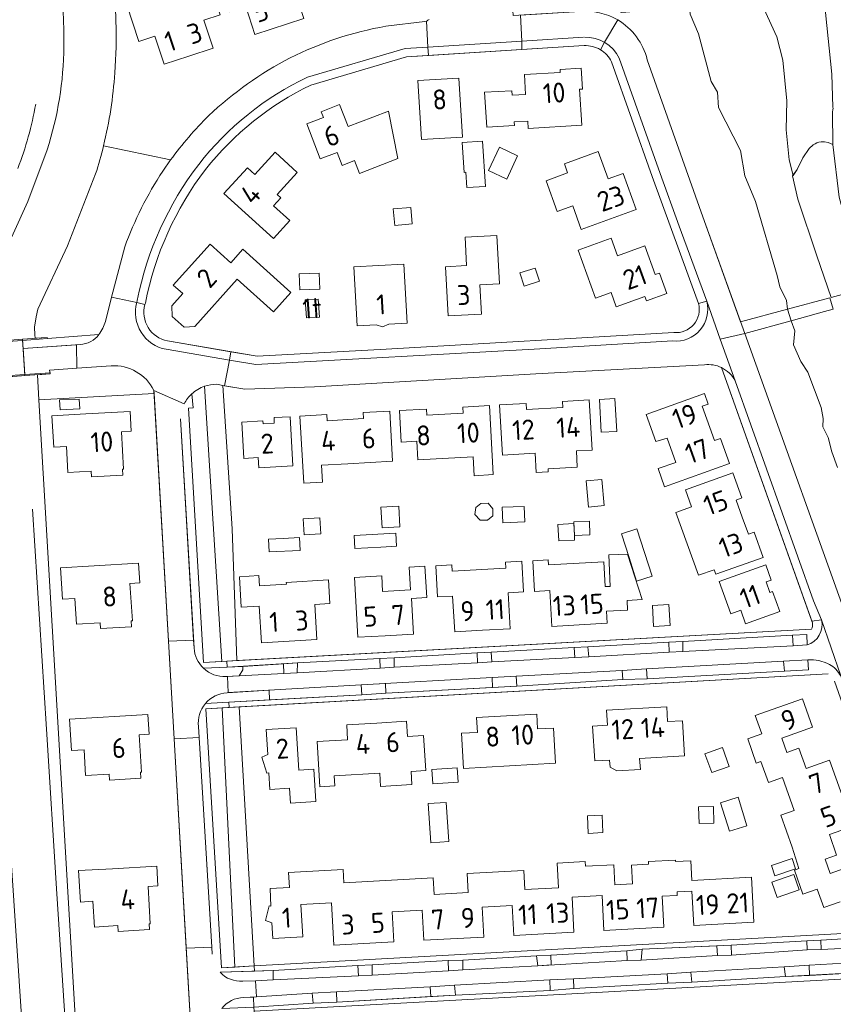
# Model space of a CAD drawing. Header units: metres. Extents: x 209813 to 223847, y 571801 to 587119.
# Tile 717 of 746: x 221935 to 222097, y 584708 to 584904. Entities that reach past the tile are written whole.
import ezdxf
from ezdxf.enums import TextEntityAlignment as Align

# ---------------------------------------------------------------- set-up
doc = ezdxf.new("R2010")
doc.units = ezdxf.units.M
for name, color, linetype, lineweight in [('B-RO-GK-BESCHOEIING-G', 8, 'GK-BESCHOEIING', 0), ('B-RO-GR-BEPLANTING_CULTUUR_BOSPLANTSOEN-GV', 8, 'Continuous', 0), ('B-RO-GR-BEPLANTING_CULTUUR_HEESTERS-GV', 8, 'Continuous', 0), ('B-RO-GR-GRAS-GV', 8, 'Continuous', 0), ('B-RO-IE-TERREINAFSCHEIDING_KUNSTMATIG_MUUR-GV', 8, 'Continuous', 0), ('B-RO-KW-KUNSTWERK_DEK-GV', 8, 'Continuous', 0), ('B-RO-OG-BEBOUWING-T18', 8, 'Continuous', 0), ('B-RO-OG-TERREIN_CULTUURSCHEIDING-GV', 8, 'Continuous', 0), ('B-RO-OG-TERREIN_ERF-GV', 8, 'Continuous', 0), ('B-RO-VH-VERHARDING_BETONSTRAATSTEEN-GV', 8, 'Continuous', 0), ('B-RO-VH-VERHARDING_TEGEL-GV', 8, 'Continuous', 0)]:
    doc.layers.add(name, color=color, linetype=linetype, lineweight=lineweight)
doc.styles.add('NLCS-ISO-M200-T18', font='txt', dxfattribs={"height": 0.36})
doc.linetypes.add('GK-BESCHOEIING', pattern='A,30,-5,[1,NLCS.shx,S=1,R=0,X=0,Y=0],-5', length=40)

msp = doc.modelspace()

# ---------------------------------------------------------------- linework, layer by layer
at = {"layer": 'B-RO-GK-BESCHOEIING-G', "flags": 128}
msp.add_lwpolyline([(221937.254, 584806.721), (221940.044, 584762.788), (221942.106, 584729.918), (221945.553, 584677.008)], dxfattribs=at)
at = {"layer": 'B-RO-GR-BEPLANTING_CULTUUR_BOSPLANTSOEN-GV', "flags": 128}
for points in [[(222093.158, 584879.465), (222092.359, 584878.762), (222091.063, 584876.907), (222089.968, 584874.552), (222089.028, 584873.272), (222090.092, 584868.648), (222093.886, 584857.343), (222096.745, 584848.996), (222101.139, 584850.181)], [(222103.069, 584852.793), (222101.002, 584859.264), (222098.309, 584869.06), (222097.058, 584879.575), (222096.107, 584879.973), (222095.412, 584880.087), (222094.707, 584880.07)]]:
    msp.add_lwpolyline(points, dxfattribs=at)
at = {"layer": 'B-RO-GR-BEPLANTING_CULTUUR_BOSPLANTSOEN-GV'}
msp.add_lwpolyline([(222094.707, 584880.07, 0.1169165), (222093.158, 584879.465)], format="xyb", dxfattribs=at)
at = {"layer": 'B-RO-GR-BEPLANTING_CULTUUR_HEESTERS-GV', "flags": 128}
for points in [[(221971.62, 584831.273), (221975.06, 584776.311), (221978.087, 584776.476), (221977.113, 584802.768), (221975.252, 584831.444)], [(221975.252, 584831.444), (221973.977, 584831.668)], [(221979.287, 584775.267), (221971.402, 584774.944)], [(221975.868, 584773.288), (221978.552, 584773.437), (221979.241, 584774.602), (221979.287, 584775.267)], [(221971.77, 584767.888), (221984.611, 584768.626), (221984.519, 584770.552)], [(221984.519, 584770.552), (221976.099, 584770.06)], [(221981.812, 584712.54), (221985.326, 584712.697), (221985.293, 584714.609), (221974.723, 584714.216)], [(221979.232, 584712.424), (221981.812, 584712.54)], [(221975.067, 584706.985), (221981.455, 584707.239), (221981.381, 584709.28), (221979.403, 584709.158)]]:
    msp.add_lwpolyline(points, dxfattribs=at)
for points in [[(222089.017, 584781.55), (222089.126, 584779.455), (222091.929, 584779.596), (222091.847, 584781.672)], [(222048.166, 584779.248), (222045.393, 584779.068), (222045.521, 584777.118), (222048.331, 584777.201)], [(222067.086, 584780.305), (222064.292, 584780.182), (222064.367, 584778.153), (222067.091, 584778.31)], [(222009.501, 584775.144), (222009.46, 584777.053), (222006.628, 584776.91), (222006.704, 584774.992)], [(222028.829, 584778.154), (222026.012, 584778.021), (222026.101, 584776.05), (222028.944, 584776.22)], [(222087.391, 584774.377), (222092.191, 584774.604), (222092.084, 584776.62), (222087.234, 584776.348)], [(221987.437, 584773.911), (221990.132, 584774.018), (221990.176, 584776.009), (221987.365, 584775.811)], [(222059.961, 584772.809), (222059.831, 584774.836), (222055.012, 584774.517), (222055.142, 584772.688)], [(222033.975, 584771.388), (222033.858, 584773.364), (222029.026, 584773.069), (222029.124, 584771.133)], [(222007.731, 584771.914), (222002.903, 584771.64), (222002.984, 584769.67), (222007.823, 584769.977)], [(221975.13, 584767.035), (221977.646, 584715.279), (221981.511, 584715.492), (221978.531, 584767.227)], [(222074.022, 584717.55), (222076.826, 584717.659), (222076.759, 584719.66), (222073.909, 584719.524)], [(222091.894, 584720.537), (222091.909, 584718.681), (222094.766, 584718.747), (222094.641, 584720.635)], [(222038.134, 584715.545), (222040.845, 584715.707), (222040.775, 584717.651), (222037.868, 584717.539)], [(222059.019, 584718.832), (222055.912, 584718.503), (222055.967, 584716.608), (222058.778, 584716.657)], [(222005.099, 584713.651), (222005.104, 584715.746), (222002.245, 584715.557), (222002.362, 584713.549)], [(222020.354, 584714.526), (222023.171, 584714.725), (222023.158, 584716.639), (222020.246, 584716.561)], [(222087.376, 584715.318), (222087.596, 584713.351), (222092.426, 584713.608), (222092.306, 584715.615)], [(222068.733, 584714.25), (222063.993, 584713.945), (222064.131, 584712.032), (222068.935, 584712.233)], [(222016.66, 584711.345), (222016.817, 584709.37), (222021.688, 584709.66), (222021.514, 584711.648)], [(222040.626, 584710.613), (222045.342, 584710.965), (222045.26, 584712.94), (222040.527, 584712.721)], [(221997.966, 584710.33), (221993.123, 584710.084), (221993.278, 584708.032), (221998.034, 584708.249)]]:
    msp.add_lwpolyline(points, close=True, dxfattribs=at)
at = {"layer": 'B-RO-GR-BEPLANTING_CULTUUR_HEESTERS-GV'}
for points in [[(221971.402, 584774.944, 0.2055242), (221975.868, 584773.288)], [(221976.099, 584770.06, 0.201201), (221971.77, 584767.888)]]:
    msp.add_lwpolyline(points, format="xyb", dxfattribs=at)
at = {"layer": 'B-RO-GR-GRAS-GV', "flags": 128}
for points in [[(222093.432, 584915.053), (222092.832, 584914.701), (222092.383, 584914.5), (222090.134, 584913.743), (222087.635, 584913.286), (222086.285, 584913.133), (222083.185, 584913.175), (222080.484, 584913.568), (222079.401, 584913.869), (222083.3, 584906.746), (222085.895, 584901.069), (222087.075, 584896.417), (222087.856, 584888.255), (222087.756, 584882.468), (222088.342, 584876.46), (222089.121, 584873.348), (222089.968, 584874.552), (222091.063, 584876.907), (222092.359, 584878.762), (222093.158, 584879.465)], [(222094.707, 584880.07), (222095.412, 584880.087), (222096.107, 584879.973), (222097.058, 584879.575), (222096.994, 584886.032), (222097.043, 584886.532), (222097.143, 584886.733), (222097.092, 584886.983), (222096.878, 584893.589), (222095.618, 584905.886), (222094.705, 584910.514), (222093.432, 584915.053)]]:
    msp.add_lwpolyline(points, dxfattribs=at)
at = {"layer": 'B-RO-IE-TERREINAFSCHEIDING_KUNSTMATIG_MUUR-GV', "flags": 128}
for points in [[(221935.255, 584840.671), (221928.38, 584840.174), (221928.396, 584839.96), (221935.274, 584840.441)], [(221928.863, 584832.889), (221935.739, 584833.393), (221935.725, 584833.625), (221928.846, 584833.16)], [(221935.739, 584833.393), (221940.81, 584833.765), (221940.776, 584833.963), (221935.725, 584833.625)]]:
    msp.add_lwpolyline(points, dxfattribs=at)
msp.add_lwpolyline([(221935.255, 584840.671), (221935.274, 584840.441), (221940.222, 584840.824), (221940.207, 584841.03)], close=True, dxfattribs=at)
at = {"layer": 'B-RO-KW-KUNSTWERK_DEK-GV', "flags": 128}
for points in [[(222095.42, 584846.18), (222097.157, 584846.658), (222096.483, 584848.925), (222088.036, 584846.646), (222088.722, 584844.337)], [(221935.047, 584833.342), (221935.739, 584833.393), (221935.255, 584840.671), (221928.38, 584840.174), (221928.863, 584832.889)]]:
    msp.add_lwpolyline(points, close=True, dxfattribs=at)
at = {"layer": 'B-RO-OG-TERREIN_CULTUURSCHEIDING-GV'}
for points in [[(221943.53, 584899.157, 0.0198383), (221943.33, 584906.616)], [(222054.101, 584904.434, -0.2051809), (222059.993, 584896.487)], [(221940.182, 584878.479, 0.0751553), (221943.53, 584899.157)], [(221937.888, 584887.603, -0.0464801), (221934.332, 584874.782)], [(221951.444, 584879.313, -0.0173817), (221949.854, 584873.669)], [(221955.659, 584859.089, -0.0563442), (221963.265, 584874.232)], [(221971.62, 584831.273, 0.1046925), (221969.051, 584829.728)]]:
    msp.add_lwpolyline(points, format="xyb", dxfattribs=at)
at = {"layer": 'B-RO-OG-TERREIN_CULTUURSCHEIDING-GV', "flags": 128}
for points in [[(222059.993, 584896.487), (222071.129, 584865.112), (222078.656, 584844.115), (222088.036, 584846.646), (222087.842, 584848.406), (222086.451, 584851.146), (222085.959, 584853.363), (222081.634, 584868.179), (222079.47, 584873.283), (222078.649, 584878.34), (222074.22, 584886.929), (222074.009, 584890.021), (222072.781, 584892.113), (222070.245, 584901.624), (222068.6, 584905.609), (222068.451, 584906.984), (222054.889, 584905.898), (222052.351, 584907.148), (222048.562, 584907.812), (222044.895, 584907.716), (222033.124, 584907.19), (222033.213, 584905.302), (222046.536, 584906.084)], [(221963.265, 584874.232), (221964.831, 584876.465), (221951.444, 584879.313)], [(221924.364, 584840.903), (221923.815, 584841.414), (221923.945, 584841.574), (221925.768, 584839.985), (221926.671, 584840.05), (221926.368, 584843.149), (221926.519, 584845.628), (221926.992, 584847.199), (221928.146, 584850.243), (221936.293, 584868.165), (221940.182, 584878.479)], [(221949.854, 584873.669), (221944.256, 584859.34), (221938.34, 584846.696), (221937.961, 584845.128), (221937.682, 584843.084), (221937.72, 584841.551), (221937.792, 584840.855), (221940.207, 584841.03), (221940.222, 584840.824), (221950.52, 584841.589)], [(221953.062, 584849.081), (221955.659, 584859.089)], [(221951.852, 584844.204), (221953.062, 584849.081)], [(222088.722, 584844.337), (222079.487, 584841.795), (222102.293, 584778.175), (222121.31, 584725.695), (222124.277, 584717.33), (222133.854, 584688.974), (222136.507, 584688.612), (222140.369, 584688.543)], [(222098.013, 584815.029), (222096.837, 584818.176), (222096.134, 584821.049), (222095.075, 584823.168), (222095.165, 584824.807), (222094.728, 584827.041), (222092.066, 584834.071), (222090.683, 584836.183), (222089.215, 584839.515), (222089.457, 584842.327), (222088.722, 584844.337)], [(221946.09, 584834.872), (221940.683, 584834.503), (221940.81, 584833.765), (221938.222, 584833.575), (221938.52, 584828.533), (221961.522, 584829.855), (221961.488, 584830.435)], [(221952.973, 584835.342), (221946.09, 584834.872)], [(221969.051, 584829.728), (221969.319, 584826.961), (221968.437, 584826.899), (221971.423, 584776.113), (221975.06, 584776.311)], [(221975.06, 584776.311), (221971.62, 584831.273)], [(221969.776, 584669.376), (221947.629, 584668.528), (221940.087, 584668.476), (221938.041, 584669.893), (221937.234, 584672.345), (221933.028, 584736.54), (221929.106, 584801.463), (221928.678, 584808.741), (221928.268, 584810.67), (221927.322, 584811.938), (221926.074, 584812.449), (221924.997, 584812.427), (221925.146, 584809.778), (221924.943, 584809.77), (221924.568, 584815.701), (221924.018, 584815.666), (221924.4, 584809.199), (221925.911, 584781.987), (221928.622, 584737.888), (221931.4, 584691.895), (221932.926, 584669.563)]]:
    msp.add_lwpolyline(points, dxfattribs=at)
msp.add_lwpolyline([(221977.646, 584715.279), (221975.13, 584767.035), (221971.875, 584766.852), (221974.995, 584715.133)], close=True, dxfattribs=at)
at = {"layer": 'B-RO-OG-TERREIN_ERF-GV', "flags": 128}
for points in [[(221983.243, 584913.214), (221988.016, 584914.778), (221987.418, 584916.603), (221990.737, 584917.692), (221992.805, 584911.383), (221989.59, 584910.329), (221991.425, 584904.73), (221981.677, 584901.524), (221979.839, 584907.133), (221976.623, 584906.078), (221974.555, 584912.387), (221977.601, 584913.385), (221976.348, 584917.208), (221981.201, 584918.798), (221983.052, 584913.151)], [(221968.448, 584897.179), (221963.551, 584895.574), (221961.701, 584901.167), (221958.489, 584900.105), (221956.074, 584907.441), (221958.803, 584908.339), (221959.574, 584911.914), (221963.186, 584913.029), (221962.889, 584913.923), (221970.988, 584916.614), (221974.71, 584905.443), (221971.487, 584904.382), (221973.331, 584898.779)], [(222046.959, 584883.435), (222036.26, 584882.735), (222036.161, 584884.235), (222033.462, 584884.058), (222033.507, 584883.358), (222027.958, 584882.995), (222027.499, 584890.005), (222032.956, 584890.288), (222033.003, 584889.38), (222035.696, 584889.52), (222035.489, 584893.51), (222042.644, 584893.959), (222042.606, 584894.563), (222046.8, 584894.814), (222047.078, 584890.636), (222046.482, 584890.597)], [(222022.413, 584892.782), (222023.097, 584881.011), (222014.927, 584880.537), (222014.223, 584892.318)], [(222001.568, 584876.338), (221999.1, 584875.375), (221998.081, 584877.983), (221994.728, 584876.674), (221992.002, 584883.67), (221995.339, 584884.969), (221994.905, 584886.084), (221998.561, 584887.512), (222000.272, 584883.139), (222005.222, 584884.99), (222008.346, 584886.209), (222010.206, 584876.742), (222002.574, 584873.763)], [(222027.688, 584871.188), (222023.965, 584870.938), (222023.759, 584874.003), (222023.481, 584873.985), (222023.078, 584879.983), (222027.079, 584880.252)], [(222028.322, 584874.358), (222030.484, 584878.997), (222034.124, 584877.3), (222031.962, 584872.661)], [(221988.625, 584864.381), (221985.352, 584860.772), (221975.477, 584869.746), (221980.158, 584874.926), (221981.65, 584873.573), (221985.689, 584878.026), (221990.135, 584873.994), (221986.096, 584869.54), (221986.831, 584868.874), (221985.405, 584867.301)], [(222044.107, 584873.875), (222043.462, 584875.673), (222050.236, 584878.134), (222052.194, 584872.669), (222055.213, 584873.751), (222057.813, 584866.542), (222046.84, 584862.606), (222045.166, 584867.272), (222042.009, 584866.14), (222039.79, 584872.327)], [(222009.305, 584866.703), (222012.807, 584867.002), (222013.09, 584863.685), (222009.588, 584863.386)], [(222023.922, 584855.354), (222023.616, 584861.018), (222029.957, 584861.361), (222030.478, 584851.738), (222026.577, 584851.527), (222026.893, 584845.695), (222020.229, 584845.344), (222019.697, 584855.124)], [(221969.639, 584843.197), (221967.52, 584843.087), (221965.162, 584845.213), (221965.052, 584847.331), (221967.261, 584849.783), (221965.376, 584851.481), (221972.736, 584859.668), (221976.846, 584855.941), (221979.273, 584858.617), (221988.839, 584849.995), (221985.364, 584846.139), (221978.149, 584852.641)], [(222052.779, 584849.98), (222049.676, 584848.855), (222046.203, 584858.429), (222052.776, 584860.813), (222054.045, 584857.315), (222059.509, 584859.297), (222061.583, 584853.566), (222062.449, 584853.879), (222063.92, 584849.808), (222059.855, 584848.34), (222059.547, 584849.199), (222053.809, 584847.141)], [(222011.411, 584855.676), (222012.082, 584843.896), (222008.411, 584843.687), (222007.174, 584843.126), (222005.881, 584843.543), (222002.108, 584843.328), (222001.423, 584855.111)], [(221994.639, 584850.686), (221990.633, 584850.536), (221990.513, 584853.739), (221994.519, 584853.889)], [(222038.463, 584852.234), (222035.427, 584851.265), (222034.586, 584853.899), (222037.622, 584854.868)], [(221991.995, 584844.914), (221991.723, 584848.503), (221994.284, 584848.68), (221994.542, 584845.098)], [(221965.537, 584760.831), (221961.522, 584829.855), (221938.52, 584828.533), (221947.316, 584679.524), (221969.113, 584680.359), (221968.956, 584682.952), (221969.175, 584682.973), (221969.514, 584682.978), (221969.143, 584699.302), (221969.022, 584700.832)], [(222063.953, 584820.904), (222061.733, 584820.203), (222059.786, 584825.639), (222071.413, 584829.806), (222072.162, 584827.717), (222071.004, 584827.303), (222073.459, 584820.453), (222074.617, 584820.868), (222076.414, 584815.853), (222063.445, 584811.195), (222062.154, 584814.811), (222065.682, 584816.074)], [(221942.667, 584828.539), (221946.591, 584828.712), (221946.677, 584826.757), (221942.753, 584826.584)], [(222040.22, 584814.762), (222040.255, 584814.151), (222037.842, 584814.016), (222037.627, 584817.88), (222031.071, 584817.515), (222030.512, 584827.541), (222035.848, 584827.837), (222035.916, 584826.618), (222043.171, 584827.021), (222043.103, 584828.24), (222048.439, 584828.537), (222048.996, 584818.514), (222045.854, 584818.339), (222046.035, 584815.087)], [(222053.901, 584822.233), (222050.793, 584822.07), (222050.448, 584828.656), (222053.556, 584828.819)], [(221947.89, 584825.728), (221956.762, 584826.23), (221956.98, 584822.296), (221955.002, 584822.176), (221955.454, 584814.702), (221955.221, 584814.688), (221955.293, 584813.501), (221949.049, 584813.157), (221948.983, 584814.322), (221944.311, 584814.059), (221944.019, 584819.228), (221941.499, 584819.086), (221941.128, 584825.346)], [(222000.191, 584815.792), (221994.994, 584815.498), (221995.185, 584812.134), (221991.429, 584811.921), (221990.661, 584825.309), (221996.004, 584825.609), (221996.073, 584824.39), (222003.334, 584824.797), (222003.266, 584826.016), (222008.579, 584826.314), (222009.147, 584816.3)], [(222019.59, 584825.705), (222023.218, 584825.907), (222023.15, 584827.126), (222028.485, 584827.423), (222029.246, 584813.616), (222025.43, 584813.406), (222025.222, 584817.172), (222014.223, 584816.566), (222014.019, 584820.272), (222010.902, 584820.1), (222010.553, 584826.424), (222015.898, 584826.722), (222015.966, 584825.503)], [(221985.543, 584823.913), (221985.481, 584825.003), (221988.689, 584825.191), (221989.263, 584815.355), (221982.443, 584814.958), (221982.322, 584817.038), (221979.455, 584816.871), (221979.031, 584824.099), (221983.272, 584824.331), (221983.303, 584823.786)], [(222078.972, 584805.121), (222080.194, 584801.704), (222081.352, 584802.118), (222083.15, 584797.091), (222073.684, 584793.716), (222073.356, 584794.633), (222070.215, 584793.51), (222065.722, 584806.075), (222068.863, 584807.198), (222067.641, 584810.615), (222077.102, 584813.999), (222078.904, 584808.962), (222077.746, 584808.548)], [(222051.417, 584807.422), (222048.295, 584807.143), (222047.829, 584812.358), (222050.951, 584812.637)], [(222028.13, 584804.494), (222026.656, 584804.532), (222025.612, 584805.66), (222025.77, 584807.068), (222026.77, 584807.884), (222028.24, 584807.911), (222029.197, 584806.794), (222029.203, 584805.397)], [(222010.392, 584807.297), (222010.622, 584803.166), (222007.059, 584802.968), (222006.829, 584807.099)], [(222035.546, 584804.164), (222031.17, 584803.98), (222031.039, 584807.088), (222035.415, 584807.272)], [(221991.308, 584804.773), (221994.636, 584804.989), (221994.843, 584801.803), (221991.515, 584801.587)], [(222045.458, 584801.45), (222045.356, 584804.203), (222048.453, 584804.335), (222048.57, 584801.583)], [(222045.458, 584801.45), (222045.509, 584800.542), (222042.364, 584800.374), (222042.177, 584803.668), (222045.323, 584803.836)], [(222056.367, 584797.07), (222054.835, 584801.814), (222057.905, 584802.806), (222060.962, 584793.342), (222057.892, 584792.35)], [(221987.304, 584800.879), (221990.563, 584801.045), (221990.693, 584798.493), (221984.501, 584798.178), (221984.371, 584800.73)], [(222006.777, 584799.131), (222001.625, 584798.843), (222001.498, 584801.46), (222009.785, 584801.923), (222009.913, 584799.307)], [(222027.109, 584782.534), (222021.557, 584782.219), (222021.153, 584789.365), (222018.142, 584789.193), (222017.787, 584795.413), (222020.988, 584795.595), (222021.06, 584794.33), (222031.761, 584794.941), (222031.693, 584796.114), (222034.938, 584796.302), (222035.291, 584790.182), (222032.246, 584790.006), (222032.659, 584782.848)], [(222046.4, 584783.626), (222040.925, 584783.316), (222040.522, 584790.455), (222037.477, 584790.283), (222037.13, 584796.423), (222040.245, 584796.599), (222040.303, 584795.57), (222051.322, 584796.178), (222051.594, 584791.249), (222052.607, 584791.306), (222052.342, 584797.601), (222056.041, 584797.757), (222058.966, 584788.667), (222055.981, 584788.499), (222056.09, 584786.581), (222051.871, 584786.343), (222052.007, 584783.943)], [(221949.585, 584795.423), (221958.45, 584795.964), (221958.689, 584792.03), (221956.711, 584791.901), (221957.198, 584784.447), (221956.975, 584784.433), (221957.052, 584783.246), (221950.806, 584782.867), (221950.734, 584784.034), (221946.047, 584783.745), (221945.73, 584788.901), (221943.217, 584788.746), (221942.837, 584795.011)], [(222007.668, 584781.437), (222002.239, 584781.126), (222001.558, 584793.079), (222006.981, 584793.393), (222007.162, 584790.288), (222012.729, 584790.611), (222012.472, 584795.154), (222015.617, 584795.332), (222015.972, 584789.062), (222012.926, 584788.89), (222013.329, 584781.761)], [(222083.749, 584792.194), (222084.516, 584790.099), (222085.023, 584790.285), (222086.46, 584786.276), (222079.631, 584783.833), (222078.669, 584786.524), (222076.693, 584785.818), (222074.385, 584792.273), (222083.682, 584795.596), (222084.782, 584792.568)], [(221988.491, 584780.347), (221982.951, 584780.034), (221982.53, 584787.342), (221978.926, 584787.134), (221978.575, 584793.224), (221982.469, 584793.448), (221982.587, 584791.39), (221987.958, 584791.718), (221987.936, 584792.057), (221996.346, 584792.595), (221996.649, 584787.856), (221993.628, 584787.663), (221994.033, 584780.661)], [(222061.051, 584787.471), (222064.339, 584787.652), (222064.568, 584783.481), (222061.28, 584783.3)], [(222058.491, 584756.956), (222058.626, 584754.71), (222053.934, 584754.442), (222052.585, 584755.216), (222052.501, 584756.614), (222049.51, 584756.443), (222049.087, 584763.403), (222052.069, 584763.584), (222051.888, 584766.567), (222063.89, 584767.273), (222064.054, 584764.288), (222067.039, 584764.451), (222067.447, 584757.467)], [(221960.288, 584765.713), (221960.519, 584761.77), (221958.558, 584761.644), (221959.036, 584754.195), (221958.803, 584754.18), (221958.88, 584752.987), (221952.608, 584752.609), (221952.537, 584753.786), (221947.861, 584753.504), (221947.551, 584758.659), (221945.028, 584758.507), (221944.655, 584764.771)], [(222031.92, 584765.467), (222037.93, 584765.805), (222038.088, 584762.819), (222041.273, 584762.988), (222041.709, 584755.998), (222023.313, 584754.948), (222022.911, 584761.95), (222026.107, 584762.135), (222025.934, 584765.131)], [(221993.827, 584748.316), (221988.752, 584747.999), (221988.566, 584750.984), (221984.675, 584750.741), (221984.465, 584754.034), (221984.066, 584754.009), (221983.063, 584757.156), (221984.229, 584757.726), (221983.912, 584762.717), (221989.899, 584763.069), (221990.428, 584754.598), (221993.423, 584754.784)], [(222005.979, 584763.998), (222011.967, 584764.353), (222012.146, 584761.345), (222015.354, 584761.536), (222015.772, 584754.518), (222012.879, 584754.353), (222013.032, 584751.707), (222006.744, 584751.348), (222006.584, 584753.993), (221997.484, 584753.474), (221997.601, 584751.472), (221994.606, 584751.297), (221994.08, 584760.292), (222000.172, 584760.648), (221999.996, 584763.644)], [(222072.879, 584754.101), (222071.534, 584757.883), (222075.01, 584759.119), (222076.355, 584755.337)], [(222017.191, 584751.859), (222017.001, 584754.707), (222022.037, 584755.043), (222022.228, 584752.182)], [(222079.921, 584743.469), (222076.438, 584742.381), (222074.657, 584748.081), (222078.14, 584749.169)], [(222020.356, 584740.329), (222016.767, 584740.108), (222016.287, 584747.902), (222019.876, 584748.123)], [(222073.211, 584747.368), (222073.332, 584744.02), (222070.37, 584743.913), (222070.249, 584747.261)], [(222050.98, 584745.597), (222051.161, 584742.125), (222048.224, 584741.972), (222048.043, 584745.444)], [(221953.216, 584734.918), (221962.086, 584735.432), (221962.305, 584731.501), (221960.321, 584731.379), (221960.781, 584723.932), (221960.552, 584723.918), (221960.623, 584722.753), (221954.389, 584722.373), (221954.318, 584723.538), (221949.648, 584723.253), (221949.333, 584728.412), (221946.814, 584728.258), (221946.458, 584734.527)], [(222084.815, 584735.578), (222088.934, 584736.947), (222089.625, 584734.868), (222085.506, 584733.499)], [(222089.244, 584733.732), (222090.32, 584730.684), (222085.96, 584729.145), (222084.884, 584732.193)], [(222125.364, 584688.081), (222131.254, 584688.761), (222130.585, 584691.025), (222128.922, 584690.452), (222120.814, 584714.096), (222115.713, 584713.804), (221981.502, 584706.434), (221983.007, 584680.813), (222000, 584681.741)]]:
    msp.add_lwpolyline(points, close=True, dxfattribs=at)
at = {"layer": 'B-RO-OG-TERREIN_ERF-GV'}
for points in [[(221952.845, 584914.313, -0.0656184), (221953.667, 584893.862)], [(222050.646, 584898.494, 0.148183), (222047.413, 584899.295)], [(221972.442, 584885.318, -0.0695678), (221988.697, 584896.844)], [(221953.667, 584893.862, -0.0439345), (221951.444, 584879.313)], [(221971.796, 584874.537, 0.1153526), (221959.786, 584847.859)], [(221959.714, 584847.62, 0.4358529), (221964.2, 584840.325)], [(222065.299, 584842.005, 0.5218637), (222070.241, 584847.805)]]:
    msp.add_lwpolyline(points, format="xyb", dxfattribs=at)
at = {"layer": 'B-RO-OG-TERREIN_ERF-GV', "flags": 128}
for points in [[(222007.821, 584903.179), (222015.62, 584904.119), (222015.952, 584904.203)], [(222047.413, 584899.295), (222011.954, 584897.035), (221992.853, 584891.426)], [(222070.241, 584847.805), (222060.985, 584873.182), (222052.874, 584896.068)], [(221951.444, 584879.313), (221964.831, 584876.465)], [(221964.2, 584840.325), (221982.118, 584837.262), (222007.877, 584838.694), (222065.299, 584842.005)], [(222071.469, 584835.569), (222037.77, 584833.737), (221993.595, 584831.175), (221979.626, 584830.677), (221975.252, 584831.444), (221977.113, 584802.768), (221978.087, 584776.476), (222092.82, 584782.731)], [(222092.992, 584784.011), (222074.83, 584835.003)], [(222096.145, 584773.854), (221978.531, 584767.227), (221981.511, 584715.492), (222113.627, 584722.771), (222114.364, 584722.829), (222114.436, 584724.127), (222097.366, 584772.347)], [(222098.521, 584728.299), (222095.247, 584727.139), (222093.932, 584730.826), (222091.096, 584729.815), (222089.401, 584734.625), (222090.299, 584734.939), (222088.943, 584739.207), (222086.674, 584745.596), (222089.373, 584746.555), (222087.03, 584753.154), (222084.207, 584752.151), (222082.695, 584756.355), (222081.757, 584756.018), (222080.062, 584760.819), (222082.901, 584761.829), (222081.588, 584765.519), (222091.014, 584768.844), (222093.02, 584763.194), (222086.888, 584761.017), (222087.905, 584758.149), (222090.264, 584758.986), (222091.711, 584754.911), (222096.428, 584756.585), (222101.113, 584743.397), (222096.381, 584741.721), (222097.823, 584737.648), (222095.523, 584736.834), (222096.542, 584733.959), (222102.669, 584736.129)], [(222081.298, 584724.232), (222069.316, 584723.574), (222068.939, 584730.454), (222065.954, 584730.294), (222065.988, 584729.577), (222062.999, 584729.417), (222063.338, 584723.246), (222051.36, 584722.587), (222050.975, 584729.588), (222044.987, 584729.247), (222045.371, 584722.258), (222033.382, 584721.6), (222033.058, 584727.571), (222027.071, 584727.252), (222027.403, 584721.271), (222015.415, 584720.612), (222015.086, 584726.603), (222009.095, 584726.284), (222009.425, 584720.283), (221997.447, 584719.625), (221996.976, 584728.122), (221990.855, 584727.775), (221991.224, 584721.274), (221985.234, 584720.961), (221985.062, 584724.078), (221983.805, 584724.581), (221984.534, 584727.497), (221984.877, 584727.413), (221984.681, 584730.953), (221988.571, 584731.172), (221988.402, 584734.169), (221999.28, 584734.781), (221999.433, 584732.063), (222017.27, 584733.076), (222017.459, 584729.741), (222024.258, 584730.127), (222024.055, 584733.952), (222035.38, 584734.553), (222035.582, 584730.728), (222042.313, 584731.085), (222042.042, 584736.007), (222047.595, 584736.322), (222047.647, 584735.397), (222053.339, 584735.711), (222053.558, 584731.721), (222057.056, 584731.914), (222056.853, 584735.602), (222060.253, 584735.79), (222060.226, 584736.319), (222065.621, 584736.59), (222065.633, 584736.35), (222068.735, 584736.506), (222068.933, 584732.567), (222080.805, 584733.219), (222081.298, 584724.232)]]:
    msp.add_lwpolyline(points, dxfattribs=at)
at = {"layer": 'B-RO-VH-VERHARDING_BETONSTRAATSTEEN-GV', "flags": 128}
for points in [[(221992.14, 584892.988), (222011.659, 584898.72), (222016.183, 584899.008), (222015.952, 584904.203), (222015.62, 584904.119), (222007.821, 584903.179)], [(222046.536, 584906.084), (222034.701, 584905.389), (222034.944, 584900.204), (222047.305, 584900.992)], [(222054.101, 584904.434), (222051.5, 584899.964)], [(222016.183, 584899.008), (222034.944, 584900.204)], [(222054.405, 584896.808), (222062.575, 584873.785), (222066.357, 584863.266), (222071.886, 584848.237), (222074.596, 584840.677), (222079.487, 584841.795), (222071.129, 584865.112)], [(222071.129, 584865.112), (222059.993, 584896.487)], [(221964.831, 584876.465), (221963.265, 584874.232)], [(221955.659, 584859.089), (221953.062, 584849.081), (221958.057, 584848.005), (221958.168, 584848.382)], [(222098.628, 584773.434), (222114.782, 584728.247), (222118.482, 584717.043), (222121.558, 584717.157), (222124.277, 584717.33), (222121.31, 584725.695), (222102.293, 584778.175), (222079.487, 584841.795)], [(221946.012, 584839.569), (221935.408, 584838.817), (221935.725, 584833.625), (221940.776, 584833.963), (221940.683, 584834.503), (221946.09, 584834.872)], [(221946.774, 584839.623), (221946.012, 584839.569), (221946.09, 584834.872), (221952.973, 584835.342)], [(222065.134, 584840.313), (222037.432, 584838.696), (221981.832, 584835.586), (221976.574, 584836.485)], [(222077.568, 584832.383), (222074.596, 584840.677)], [(221973.977, 584831.668), (221975.625, 584831.379), (221976.574, 584836.485), (221963.913, 584838.65)], [(221975.625, 584831.379), (221979.626, 584830.677), (221993.595, 584831.175), (222037.77, 584833.737), (222071.469, 584835.569)], [(222077.568, 584832.383), (222093.236, 584788.393), (222094.819, 584784.631)], [(221961.488, 584830.435), (221967.547, 584827.772)], [(221961.488, 584830.435), (221964.399, 584780.346)], [(221969.433, 584780.57), (221966.821, 584824.747)], [(222098.628, 584773.434), (222094.819, 584784.631)], [(221969.527, 584778.98), (221969.433, 584780.57), (221964.399, 584780.346), (221965.537, 584760.831)], [(222045.521, 584777.118), (222045.393, 584779.068), (222028.829, 584778.154), (222028.944, 584776.22)], [(222091.929, 584779.596), (222089.126, 584779.455)], [(222048.331, 584777.201), (222045.521, 584777.118), (222028.944, 584776.22), (222026.101, 584776.05)], [(222067.091, 584778.31), (222064.367, 584778.153)], [(222087.234, 584776.348), (222092.084, 584776.62)], [(222009.501, 584775.144), (222006.704, 584774.992)], [(222055.012, 584774.517), (222059.831, 584774.836)], [(221976.099, 584770.06), (221976.346, 584770.074), (221976.22, 584773.308), (221975.868, 584773.288)], [(221978.552, 584773.437), (221976.22, 584773.308)], [(221976.346, 584770.074), (222002.903, 584771.64), (222029.026, 584773.069), (222033.858, 584773.364)], [(221990.132, 584774.018), (221987.437, 584773.911)], [(222007.731, 584771.914), (222007.823, 584769.977), (222029.124, 584771.133), (222029.026, 584773.069)], [(221984.519, 584770.552), (221984.611, 584768.626), (222002.984, 584769.67), (222002.903, 584771.64)], [(221970.528, 584761.107), (221970.395, 584763.309)], [(221973.062, 584719.251), (221970.528, 584761.107), (221965.537, 584760.831), (221967.963, 584719.057)], [(222115.694, 584721.907), (222094.641, 584720.635), (222094.766, 584718.747)], [(222094.766, 584718.747), (222111.905, 584719.628)], [(221973.147, 584717.845), (221973.062, 584719.251), (221967.963, 584719.057)], [(221967.963, 584719.057), (221969.022, 584700.832), (221969.116, 584699.64), (221974.123, 584699.76), (221974.001, 584703.995)], [(222055.967, 584716.608), (222055.912, 584718.503), (222040.775, 584717.651), (222040.845, 584715.707)], [(222076.826, 584717.659), (222074.022, 584717.55)], [(222094.766, 584718.747), (222091.909, 584718.681)], [(222058.778, 584716.657), (222055.967, 584716.608), (222038.134, 584715.545)], [(222087.376, 584715.318), (222092.306, 584715.615)], [(222005.099, 584713.651), (222002.362, 584713.549)], [(222016.66, 584711.345), (222021.514, 584711.648), (222040.527, 584712.721), (222045.26, 584712.94), (222063.993, 584713.945), (222068.733, 584714.25)], [(222023.171, 584714.725), (222020.354, 584714.526)], [(222045.26, 584712.94), (222045.342, 584710.965), (222064.131, 584712.032), (222063.993, 584713.945)], [(221979.403, 584709.158), (221981.987, 584709.322), (221981.812, 584712.54), (221979.232, 584712.424)], [(221985.326, 584712.697), (221981.812, 584712.54)], [(222021.514, 584711.648), (222021.688, 584709.66), (222040.626, 584710.613), (222040.527, 584712.721)], [(221981.381, 584709.28), (221981.455, 584707.239), (221993.278, 584708.032), (221993.123, 584710.084), (221981.987, 584709.322)], [(221993.123, 584710.084), (221997.966, 584710.33)]]:
    msp.add_lwpolyline(points, dxfattribs=at)
at = {"layer": 'B-RO-VH-VERHARDING_BETONSTRAATSTEEN-GV'}
for points in [[(222016.45, 584904.528, -0.0173298), (222015.952, 584904.203)], [(222054.101, 584904.434, 0.1579353), (222046.536, 584906.084)], [(222007.821, 584903.179, 0.0728491), (221988.697, 584896.844)], [(221972.442, 584885.318, 0.0400884), (221964.831, 584876.465)], [(221951.852, 584844.204, -0.0638581), (221950.52, 584841.589)], [(222071.469, 584835.569, -0.1404107), (222074.83, 584835.003)], [(221952.973, 584835.342, -0.302639), (221961.488, 584830.435)], [(221971.62, 584831.273, -0.0830314), (221973.977, 584831.668)], [(221967.547, 584827.772, -0.0937038), (221969.051, 584829.728)], [(222094.819, 584784.631, -0.393463), (222091.929, 584779.596)], [(221971.402, 584774.944, -0.1910134), (221969.527, 584778.98)], [(222092.084, 584776.62, -0.1388145), (222096.384, 584775.709)], [(221979.232, 584712.424, -0.22098), (221974.723, 584714.216)], [(221975.067, 584706.985, -0.2369758), (221979.403, 584709.158)]]:
    msp.add_lwpolyline(points, format="xyb", dxfattribs=at)
at = {"layer": 'B-RO-VH-VERHARDING_BETONSTRAATSTEEN-GV', "flags": 128}
for points in [[(222067.091, 584778.31), (222089.126, 584779.455), (222089.017, 584781.55), (222067.086, 584780.305)], [(222048.166, 584779.248), (222048.331, 584777.201), (222064.367, 584778.153), (222064.292, 584780.182)], [(221990.132, 584774.018), (222006.704, 584774.992), (222006.628, 584776.91), (221990.176, 584776.009)], [(222009.46, 584777.053), (222009.501, 584775.144), (222026.101, 584776.05), (222026.012, 584778.021)], [(221978.552, 584773.437), (221987.437, 584773.911), (221987.365, 584775.811), (221979.287, 584775.267), (221979.241, 584774.602)], [(222033.975, 584771.388), (222055.142, 584772.688), (222055.012, 584774.517), (222033.858, 584773.364)], [(222059.831, 584774.836), (222059.961, 584772.809), (222087.391, 584774.377), (222087.234, 584776.348)], [(222073.909, 584719.524), (222059.019, 584718.832), (222058.778, 584716.657), (222074.022, 584717.55)], [(222076.759, 584719.66), (222076.826, 584717.659), (222091.909, 584718.681), (222091.894, 584720.537)], [(222038.134, 584715.545), (222037.868, 584717.539), (222023.158, 584716.639), (222023.171, 584714.725)], [(221985.293, 584714.609), (221985.326, 584712.697), (222002.362, 584713.549), (222002.245, 584715.557)], [(222020.246, 584716.561), (222005.104, 584715.746), (222005.099, 584713.651), (222020.354, 584714.526)], [(222092.426, 584713.608), (222111.091, 584714.632), (222110.983, 584716.688), (222092.306, 584715.615)], [(222068.935, 584712.233), (222087.596, 584713.351), (222087.376, 584715.318), (222068.733, 584714.25)], [(221997.966, 584710.33), (221998.034, 584708.249), (222016.817, 584709.37), (222016.66, 584711.345)]]:
    msp.add_lwpolyline(points, close=True, dxfattribs=at)
at = {"layer": 'B-RO-VH-VERHARDING_TEGEL-GV', "flags": 128}
for points in [[(222047.305, 584900.992), (222034.944, 584900.204), (222034.979, 584898.503), (222047.413, 584899.295)], [(221992.853, 584891.426), (222011.954, 584897.035), (222016.336, 584897.314), (222016.183, 584899.008), (222011.659, 584898.72), (221992.14, 584892.988)], [(222016.336, 584897.314), (222034.979, 584898.503)], [(222051.5, 584899.964), (222050.646, 584898.494)], [(222071.886, 584848.237), (222066.357, 584863.266), (222062.575, 584873.785), (222054.405, 584896.808)], [(221958.168, 584848.382), (221958.057, 584848.005)], [(221959.714, 584847.62), (221958.057, 584848.005)], [(222071.886, 584848.237), (222070.241, 584847.805)], [(221950.52, 584841.589), (221940.222, 584840.824)], [(222065.299, 584842.005), (222007.877, 584838.694), (221982.118, 584837.262), (221976.863, 584838.16)], [(221940.222, 584840.824), (221935.274, 584840.441), (221935.408, 584838.817), (221946.774, 584839.623)], [(221963.913, 584838.65), (221976.574, 584836.485), (221976.863, 584838.16), (221964.2, 584840.325)], [(222074.83, 584835.003), (222092.861, 584784.38), (222094.819, 584784.631)], [(221976.06, 584776.366), (221971.423, 584776.113), (221968.437, 584826.899), (221969.319, 584826.961), (221969.051, 584829.728)], [(221966.821, 584824.747), (221969.527, 584778.98)], [(222092.861, 584784.38), (222092.992, 584784.011)], [(222092.82, 584782.731), (221976.06, 584776.366), (221976.115, 584775.137), (221990.176, 584776.009), (222006.628, 584776.91)], [(222006.628, 584776.91), (222009.46, 584777.053), (222026.012, 584778.021), (222028.829, 584778.154), (222045.393, 584779.068), (222048.166, 584779.248), (222064.292, 584780.182), (222067.086, 584780.305), (222089.017, 584781.55), (222091.847, 584781.672), (222091.929, 584779.596)], [(222092.084, 584776.62), (222092.191, 584774.604), (222087.391, 584774.377), (222059.961, 584772.809), (222055.142, 584772.688), (222033.975, 584771.388), (222007.823, 584769.977), (222002.984, 584769.67), (221976.476, 584768.158)], [(221971.402, 584774.944), (221976.115, 584775.137)], [(221976.55, 584767.115), (222096.145, 584773.854)], [(221981.511, 584715.492), (221974.995, 584715.133), (221971.875, 584766.852), (221976.55, 584767.115), (221976.476, 584768.158), (221971.77, 584767.888)], [(221970.395, 584763.309), (221973.062, 584719.251)], [(222114.307, 584724.492), (222114.436, 584724.127), (222114.364, 584722.829), (222113.627, 584722.771), (221981.511, 584715.492), (221981.57, 584714.471), (221985.293, 584714.609), (222002.245, 584715.557)], [(222002.245, 584715.557), (222005.104, 584715.746), (222020.246, 584716.561), (222023.158, 584716.639), (222037.868, 584717.539), (222040.775, 584717.651), (222055.912, 584718.503), (222059.019, 584718.832), (222076.759, 584719.66), (222091.894, 584720.537), (222094.641, 584720.635), (222115.694, 584721.907), (222116.111, 584722.811)], [(221973.062, 584719.251), (221973.147, 584717.845)], [(221974.723, 584714.216), (221981.57, 584714.471)], [(222120.457, 584715.199), (222111.091, 584714.632), (222087.596, 584713.351), (222068.935, 584712.233), (222064.131, 584712.032), (222045.342, 584710.965), (222040.626, 584710.613), (222021.688, 584709.66), (221998.034, 584708.249), (221993.278, 584708.032), (221981.455, 584707.239), (221981.502, 584706.434), (222115.713, 584713.804), (222120.814, 584714.096)]]:
    msp.add_lwpolyline(points, dxfattribs=at)
at = {"layer": 'B-RO-VH-VERHARDING_TEGEL-GV'}
for points in [[(222054.405, 584896.808, 0.2951464), (222047.485, 584901.001)], [(222050.646, 584898.494, -0.1464769), (222052.874, 584896.068)], [(221992.14, 584892.988, 0.1152489), (221970.441, 584875.582)], [(221971.796, 584874.537, -0.11521), (221992.853, 584891.426)], [(221970.441, 584875.582, 0.1152497), (221958.168, 584848.382)], [(221958.057, 584848.005, 0.4348733), (221963.913, 584838.65)], [(221959.714, 584847.62, -0.0095713), (221959.786, 584847.859)], [(222065.134, 584840.313, 0.522213), (222071.886, 584848.237)], [(221946.774, 584839.623, 0.2290112), (221950.52, 584841.589)], [(222077.568, 584832.383, 0.1575273), (222074.83, 584835.003)], [(222092.992, 584784.011, -0.1594356), (222092.82, 584782.731)], [(222098.628, 584773.434, 0.1449443), (222096.384, 584775.709)], [(221971.77, 584767.888, 0.2014424), (221970.395, 584763.309)]]:
    msp.add_lwpolyline(points, format="xyb", dxfattribs=at)

# ---------------------------------------------------------------- texts
at = {"layer": 'B-RO-OG-BEBOUWING-T18', "style": 'NLCS-ISO-M200-T18'}
for s, rotation, p in [('5', 18.1, (221982.864, 584906.125)), ('3', 18.2, (221969.644, 584901.78)), ('1', 18.2, (221964.754, 584900.178)), ('10', 3.6, (222041.415, 584889.874)), ('8', 3.3, (222018.544, 584888.556)), ('6', 21.4, (221996.951, 584881.304)), ('4', 47.8, (221980.785, 584869.654)), ('23', 19.7, (222052.75, 584868.789)), ('2', 48, (221972.031, 584852.9)), ('21', 19.9, (222057.521, 584853.035)), ('3', 3, (222023.351, 584849.514)), ('1t', 4, (221993.084, 584846.846)), ('1', 3.3, (222006.868, 584847.606)), ('19', 19.7, (222067.478, 584825.284)), ('14', 3.2, (222044.245, 584823.075)), ('8', 3.2, (222015.328, 584821.461)), ('10', 3.2, (222024.293, 584821.961)), ('12', 3.2, (222035.281, 584822.577)), ('10', 3.4, (221951.116, 584820.168)), ('2', 3.3, (221984.135, 584819.827)), ('4', 3.2, (221996.297, 584820.396)), ('6', 3.3, (222004.396, 584820.85)), ('17', 19.7, (222069.979, 584818.307)), ('15', 19.7, (222073.692, 584808.006)), ('13', 19.7, (222076.715, 584799.553)), ('11', 19.7, (222080.553, 584789.288)), ('8', 3.5, (221952.652, 584789.278)), ('13', 3.2, (222043.436, 584787.465)), ('15', 3.2, (222048.978, 584787.778)), ('7', 3.3, (222010.27, 584785.592)), ('9', 3.3, (222024.106, 584786.37)), ('11', 3.3, (222029.658, 584786.685)), ('1', 3.3, (221985.495, 584784.184)), ('3', 3.3, (221991.036, 584784.498)), ('5', 3.3, (222004.725, 584785.275)), ('9', 19.4, (222088.248, 584764.681)), ('12', 3.3, (222055.125, 584762.75)), ('14', 3.3, (222061.126, 584763.103)), ('6', 3.3, (222009.21, 584760.183)), ('8', 3.3, (222029.151, 584761.305)), ('10', 3.3, (222035.15, 584761.642)), ('6', 3.4, (221954.482, 584759.025)), ('2', 3.7, (221987.157, 584758.902)), ('4', 3.3, (222003.224, 584759.828)), ('7', 19.6, (222093.83, 584751.95)), ('5', 19.6, (222096.172, 584745.356)), ('4', 3.3, (221956.248, 584728.785)), ('15', 3.2, (222054.135, 584726.745)), ('17', 3.2, (222060.123, 584727.075)), ('19', 3.1, (222072.092, 584727.732)), ('21', 3.2, (222078.083, 584728.061)), ('1', 3.2, (221988.02, 584725.112)), ('7', 3.3, (222018.19, 584724.77)), ('9', 3.3, (222024.184, 584725.1)), ('11', 3, (222036.158, 584725.758)), ('13', 3, (222042.152, 584726.087)), ('3', 3, (222000.226, 584723.784)), ('5', 3.3, (222006.216, 584724.113))]:
    msp.add_text(s, height=4, rotation=rotation, dxfattribs=at).set_placement(p, align=Align.MIDDLE)

doc.saveas('drawing.dxf')
